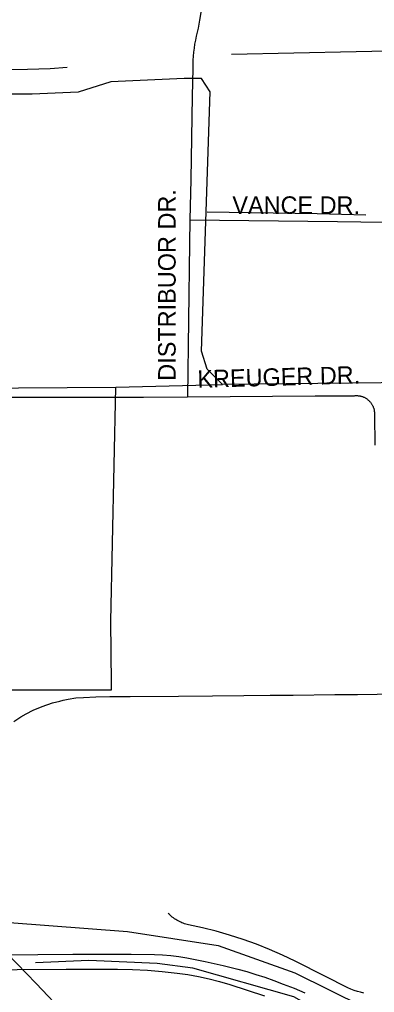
# Model space of a CAD drawing. Extents: x 1670563 to 1761545, y 515755 to 578944.
# Drawn here: x 1716812 to 1718332, y 539024 to 543183 of the extents above; entities that cross this region are included whole.
import ezdxf

# ---------------------------------------------------------------- set-up
doc = ezdxf.new("R2010")
doc.units = 0
for name, color, linetype in [('RR Tracks', 7, 'Continuous'), ('SHP_LINE', 7, 'Continuous'), ('STREETCL', 7, 'Continuous'), ('STRNAMES', 7, 'Continuous')]:
    doc.layers.add(name, color=color, linetype=linetype)

# ---------------------------------------------------------------- blocks, each defined once
blk = doc.blocks.new('RR TRACKS02')
at = {"layer": 'RR Tracks'}
for p, q in [((1716769.5, 542968.4), (1716847.4, 542969.9)), ((1716847.4, 542969.9), (1716943.7, 542973)), ((1716943.7, 542973), (1717016.3, 542978.6)), ((1716953.6, 540261.6), (1716985.5, 540269.7)), ((1716985.5, 540269.7), (1716998.9, 540273.2)), ((1716998.9, 540273.2), (1717020.8, 540277.9)), ((1717020.8, 540277.9), (1717053.9, 540282.7)), ((1717053.9, 540282.7), (1717087, 540285.2)), ((1717087, 540285.2), (1717138.8, 540288.1)), ((1717138.8, 540288.1), (1717199.5, 540288.8)), ((1717199.5, 540288.8), (1717285.6, 540289.4)), ((1717285.6, 540289.4), (1717493.5, 540290)), ((1717493.5, 540290), (1717638.8, 540291.9)), ((1717638.8, 540291.9), (1717773, 540293.2)), ((1717773, 540293.2), (1717885.2, 540294.2)), ((1717885.2, 540294.2), (1717983.8, 540295.1)), ((1717983.8, 540295.1), (1718162.5, 540297.7)), ((1718162.5, 540297.7), (1718258.8, 540297.7)), ((1718258.8, 540297.7), (1718480.5, 540300.6)), ((1716841.3, 540214.6), (1716871.9, 540230.8)), ((1716871.9, 540230.8), (1716910, 540246.4)), ((1716910, 540246.4), (1716953.6, 540261.6)), ((1716788.2, 540182.4), (1716818.4, 540201.8)), ((1716818.4, 540201.8), (1716841.3, 540214.6)), ((1716685.2, 539267.5), (1716884.3, 539062.5)), ((1716884.3, 539062.5), (1717010.6, 538928.7))]:
    blk.add_line(p, q, dxfattribs=at)

msp = doc.modelspace()

# ---------------------------------------------------------------- linework, layer by layer
at = {"layer": 'SHP_LINE'}
for points in [[(1721541, 543177), (1718520, 543050), (1717720, 543033)], [(1717681, 541623), (1717616, 541688), (1717592, 541765), (1717628, 542874), (1717592, 542931), (1717517, 542931), (1717203, 542916), (1717064, 542872), (1716867, 542864), (1716643, 542864), (1716408, 542863), (1716268, 542894), (1716224, 542913), (1716152, 542947)], [(1718295, 542347), (1718087, 542352), (1717616, 542359)], [(1715000, 541638), (1715059, 541618), (1715381, 541623), (1715632, 541625), (1715850, 541629), (1716128, 541626), (1716476, 541629), (1716537, 541629), (1716555, 541605), (1716809, 541609), (1717225, 541611)], [(1715000, 541071), (1715960, 540131), (1716192, 539893), (1716250, 539893), (1716296, 539957), (1716302, 540299), (1716360, 540318), (1717206, 540318), (1717206, 540344), (1717203, 540611), (1717225, 541611)], [(1717225, 541611), (1717681, 541623)], [(1718651, 541633), (1718633, 541633), (1717681, 541623)], [(1716770, 539323), (1717275, 539285), (1717663, 539225), (1717991, 539108), (1718284, 538962), (1718535, 538790), (1719058, 538350), (1719284, 538192), (1719404, 538148)], [(1719995, 537407), (1718985, 538269), (1718723, 538486), (1718318, 538820), (1717987, 539005), (1717555, 539128), (1717402, 539148), (1717110, 539161), (1716881, 539151)]]:
    msp.add_lwpolyline(points, dxfattribs=at)
at = {"layer": 'STREETCL'}
for points in [[(1717603, 544254.2), (1717600.4, 543809.4), (1717597.8, 543421.1), (1717595.5, 543313.5), (1717594.2, 543279.9), (1717591.7, 543246.3), (1717588.1, 543212.7), (1717583.5, 543179.4), (1717577.6, 543146.2), (1717569.3, 543111.7), (1717565.5, 543094.8), (1717562.2, 543077.7), (1717559.5, 543060.6), (1717557.3, 543043.4), (1717555.6, 543026.1), (1717554.5, 543008.8), (1717553.9, 542991.4), (1717553.9, 542974), (1717551.5, 542855.3), (1717545.5, 542499.5), (1717541.7, 542326)], [(1717541.7, 542326), (1717539.5, 542224.7), (1717532, 541570.2)], [(1717541.7, 542326), (1718174, 542319.6), (1718571.6, 542313.5)], [(1714954.7, 541556.9), (1715645.2, 541560.7), (1716649.2, 541567.8), (1717342.8, 541569), (1717532, 541570.2)], [(1717532, 541570.2), (1718077.8, 541573.8), (1718246, 541574.7), (1718248.6, 541575), (1718251.3, 541575.1), (1718253.9, 541575.2), (1718256.6, 541575.2), (1718259.3, 541575), (1718261.9, 541574.8), (1718264.6, 541574.5), (1718267.2, 541574.1), (1718269.8, 541573.6), (1718272.4, 541573.1), (1718275, 541572.4), (1718277.5, 541571.6), (1718280.1, 541570.8), (1718282.6, 541569.9), (1718285, 541568.9), (1718287.5, 541567.8), (1718289.8, 541566.6), (1718292.2, 541565.3), (1718294.5, 541564), (1718296.7, 541562.5), (1718298.9, 541561), (1718301.1, 541559.5), (1718303.2, 541557.8), (1718305.2, 541556.1), (1718307.2, 541554.3), (1718309.1, 541552.5), (1718310.9, 541550.5), (1718312.7, 541548.6), (1718314.4, 541546.5), (1718316.1, 541544.4), (1718317.6, 541542.3), (1718319.1, 541540), (1718320.5, 541537.8), (1718321.9, 541535.5), (1718323.1, 541533.1), (1718324.3, 541530.7), (1718325.4, 541528.3), (1718326.4, 541525.8), (1718327.3, 541523.3), (1718328.1, 541520.8), (1718328.8, 541518.2), (1718329.5, 541515.7), (1718330.1, 541513.1), (1718330.5, 541510.4), (1718330.9, 541507.8), (1718331.2, 541505.2), (1718331.4, 541502.5), (1718331.5, 541499.8), (1718331.5, 541497.2), (1718331.5, 541494.5), (1718331.3, 541491.9), (1718332.5, 541363.7)], [(1718286.4, 539021.4), (1718272.2, 539024.8), (1718258.2, 539028.7), (1718244.3, 539033), (1718230.6, 539037.9), (1718217, 539043.1), (1718118.9, 539093.2), (1717992.4, 539158), (1717937.8, 539183.7), (1717882.4, 539207.6), (1717826.2, 539229.7), (1717769.4, 539250.1), (1717711.9, 539268.6), (1717653.9, 539285.3), (1717595.4, 539300.1), (1717536.5, 539313.1), (1717530.6, 539314.5), (1717524.8, 539316.1), (1717519.1, 539317.9), (1717513.4, 539319.9), (1717507.8, 539322.1), (1717502.3, 539324.4), (1717496.8, 539327), (1717491.5, 539329.7), (1717486.2, 539332.6), (1717481.1, 539335.7), (1717476.1, 539339), (1717471.1, 539342.5), (1717466.3, 539346.1), (1717461.7, 539349.9), (1717457.1, 539353.8), (1717452.7, 539357.9), (1717448.5, 539362.1)], [(1716741.7, 539184.7), (1717040.6, 539187.4), (1717291, 539187.4), (1717390.4, 539186.3), (1717425.2, 539184.7), (1717459.9, 539181.8), (1717494.5, 539177.7), (1717528.9, 539172.4), (1717606.6, 539156.7), (1717683.8, 539139.4), (1717747.2, 539123.4), (1717786.1, 539113), (1717824.6, 539101.4), (1717862.8, 539088.7), (1717900.6, 539074.8), (1717941.3, 539059.8), (1717987.5, 539041.9), (1718033.1, 539022.7)], [(1714745.3, 539107.8), (1714963.3, 539109.5), (1715198.2, 539110.9), (1715478.6, 539111.9), (1715957.3, 539115.3), (1716332.8, 539119.2), (1716591.8, 539120.4), (1717012.4, 539123.6), (1717160.7, 539124.2), (1717232.1, 539123.6), (1717296, 539122.2), (1717359.9, 539118.9), (1717423.6, 539113.8), (1717487.2, 539106.8), (1717532.9, 539100.2), (1717578.4, 539092.1), (1717623.6, 539082.5), (1717668.4, 539071.2), (1717712.8, 539058.4), (1717861.6, 539010)]]:
    msp.add_lwpolyline(points, dxfattribs=at)

# ---------------------------------------------------------------- block references
msp.add_blockref('RR TRACKS02', (0, 0), dxfattribs=at)

# ---------------------------------------------------------------- texts
at = {"layer": 'STRNAMES'}
for s, rotation, p in [('DISTRIBUOR DR.', 90, (1717480.8, 541638.6)), ('KREUGER DR.', 1.5432, (1717574.9, 541608.2))]:
    msp.add_text(s, height=75, rotation=rotation, dxfattribs=at).set_placement(p)
msp.add_text('VANCE DR.', height=75, dxfattribs=at).set_placement((1717723.5, 542351.8))

doc.saveas('drawing.dxf')
